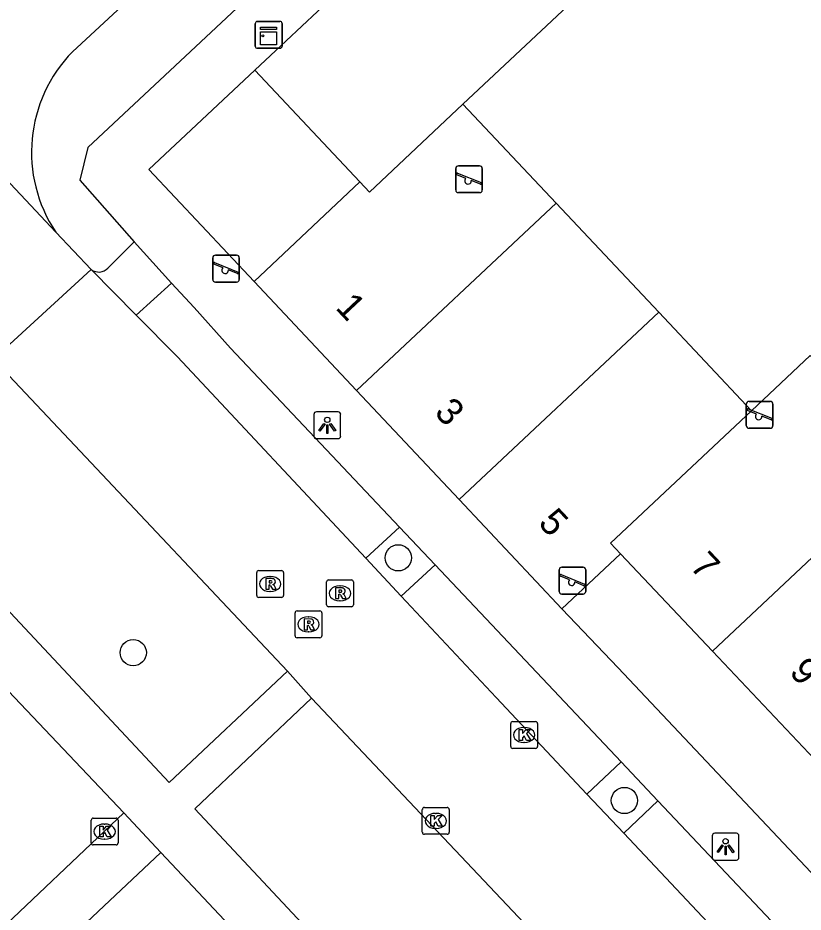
# Model space of a CAD drawing. Extents: x 162542 to 163144, y 380786 to 381511.
# Drawn here: x 162925.61 to 162954.86, y 381341.42 to 381374.74 of the extents above; entities that cross this region are included whole.
import ezdxf

# ---------------------------------------------------------------- set-up
doc = ezdxf.new("R2010")
doc.units = 0
for name, color, linetype in [('IMGEO_Boom', 7, 'Continuous'), ('IMGEO_Kast', 7, 'Continuous'), ('IMGEO_Kolk', 7, 'Continuous'), ('IMGEO_Lichtpunt', 7, 'Continuous'), ('IMGEO_Pand', 7, 'Continuous'), ('IMGEO_Pand_nummerreeks', 7, 'Continuous'), ('IMGEO_Parkeervlak_open', 7, 'Continuous'), ('IMGEO_Rijbaan_lokaal_open', 7, 'Continuous'), ('IMGEO_Rioolput', 7, 'Continuous'), ('IMGEO_Speelvoorziening', 7, 'Continuous'), ('IMGEO_Voetpad_open', 7, 'Continuous')]:
    doc.layers.add(name, color=color, linetype=linetype)

msp = doc.modelspace()

# ---------------------------------------------------------------- linework, layer by layer
at = {"layer": 'IMGEO_Boom'}
for centre in [(162939.783, 381354.624), (162929.907, 381351.09), (162948.208, 381345.581)]:
    msp.add_circle(centre, 0.489, dxfattribs=at)
at = {"layer": 'IMGEO_Kast'}
for p, q in [((162934.454, 381373.685), (162934.454, 381374.526)), ((162934.454, 381374.526), (162934.454, 381373.685)), ((162934.529, 381374.61), (162935.37, 381374.61)), ((162935.37, 381374.61), (162934.529, 381374.61)), ((162935.454, 381374.535), (162935.454, 381373.694)), ((162935.454, 381373.694), (162935.454, 381374.535)), ((162935.379, 381373.61), (162934.538, 381373.61)), ((162934.538, 381373.61), (162935.379, 381373.61))]:
    msp.add_line(p, q, dxfattribs=at)
for points in [[(162934.649, 381374.4), (162935.249, 381374.4), (162935.249, 381374.315), (162934.649, 381374.315), (162934.649, 381374.4)], [(162934.649, 381374.225), (162935.249, 381374.225), (162935.249, 381373.736), (162934.649, 381373.736), (162934.649, 381374.225)]]:
    msp.add_lwpolyline(points, dxfattribs=at)
msp.add_circle((162934.733, 381374.074), 0.0377, dxfattribs=at)
for centre, start, end in [((162934.532, 381374.532), 92.4484, 184.2845), ((162934.532, 381374.532), 92.4484, 184.2845), ((162935.376, 381374.532), 2.4484, 94.2845), ((162935.376, 381374.532), 2.4484, 94.2845), ((162934.532, 381373.688), 182.4484, 274.2845), ((162934.532, 381373.688), 182.4484, 274.2845), ((162935.376, 381373.688), 272.4484, 4.2845), ((162935.376, 381373.688), 272.4484, 4.2845)]:
    msp.add_arc(centre, 0.0779, start, end, dxfattribs=at)
at = {"layer": 'IMGEO_Kolk'}
for p, q in [((162943.97, 381347.597), (162943.97, 381348.449)), ((162944.045, 381348.523), (162944.897, 381348.523)), ((162944.971, 381348.449), (162944.971, 381347.597)), ((162944.458, 381348.303), (162944.483, 381348.303)), ((162944.897, 381347.523), (162944.045, 381347.523)), ((162944.481, 381347.743), (162944.456, 381347.743)), ((162940.678, 381344.396), (162940.678, 381345.248)), ((162940.753, 381345.322), (162941.605, 381345.322)), ((162941.166, 381345.102), (162941.191, 381345.102)), ((162941.679, 381345.248), (162941.679, 381344.396)), ((162928.339, 381343.998), (162928.339, 381344.85)), ((162928.414, 381344.924), (162929.266, 381344.924)), ((162929.34, 381344.85), (162929.34, 381343.998)), ((162928.827, 381344.704), (162928.852, 381344.704)), ((162941.189, 381344.542), (162941.164, 381344.542)), ((162928.85, 381344.144), (162928.825, 381344.144)), ((162941.605, 381344.322), (162940.753, 381344.322)), ((162929.266, 381343.924), (162928.414, 381343.924))]:
    msp.add_line(p, q, dxfattribs=at)
for points in [[(162943.97, 381347.597), (162943.97, 381348.449)], [(162944.045, 381348.523), (162944.897, 381348.523)], [(162944.971, 381348.449), (162944.971, 381347.597)], [(162944.291, 381348.223), (162944.414, 381348.223), (162944.414, 381348.072), (162944.544, 381348.223), (162944.708, 381348.223), (162944.562, 381348.072), (162944.715, 381347.823), (162944.563, 381347.823), (162944.478, 381347.987), (162944.414, 381347.92), (162944.414, 381347.823), (162944.291, 381347.823), (162944.291, 381348.223)], [(162944.897, 381347.523), (162944.045, 381347.523)], [(162940.678, 381344.396), (162940.678, 381345.248)], [(162940.753, 381345.322), (162941.605, 381345.322)], [(162941.679, 381345.248), (162941.679, 381344.396)], [(162928.339, 381343.998), (162928.339, 381344.85)], [(162928.414, 381344.924), (162929.266, 381344.924)], [(162929.34, 381344.85), (162929.34, 381343.998)], [(162940.999, 381345.022), (162941.122, 381345.022), (162941.122, 381344.871), (162941.252, 381345.022), (162941.416, 381345.022), (162941.27, 381344.871), (162941.423, 381344.622), (162941.271, 381344.622), (162941.186, 381344.786), (162941.122, 381344.719), (162941.122, 381344.622), (162940.999, 381344.622), (162940.999, 381345.022)], [(162928.66, 381344.624), (162928.783, 381344.624), (162928.783, 381344.473), (162928.913, 381344.624), (162929.077, 381344.624), (162928.931, 381344.473), (162929.084, 381344.224), (162928.932, 381344.224), (162928.847, 381344.388), (162928.783, 381344.321), (162928.783, 381344.224), (162928.66, 381344.224), (162928.66, 381344.624)], [(162941.605, 381344.322), (162940.753, 381344.322)], [(162929.266, 381343.924), (162928.414, 381343.924)]]:
    msp.add_lwpolyline(points, dxfattribs=at)
for centre, start, end in [((162944.047, 381348.447), 91.552, 178.448), ((162944.047, 381348.447), 91.552, 178.448), ((162944.895, 381348.447), 1.552, 88.448), ((162944.895, 381348.447), 1.552, 88.448), ((162944.047, 381347.599), 181.552, 268.448), ((162944.047, 381347.599), 181.552, 268.448), ((162944.895, 381347.599), 271.552, 358.448), ((162944.895, 381347.599), 271.552, 358.448), ((162940.755, 381345.246), 91.552, 178.448), ((162940.755, 381345.246), 91.552, 178.448), ((162941.603, 381345.246), 1.552, 88.448), ((162941.603, 381345.246), 1.552, 88.448), ((162928.416, 381344.848), 91.552, 178.448), ((162928.416, 381344.848), 91.552, 178.448), ((162929.264, 381344.848), 1.552, 88.448), ((162929.264, 381344.848), 1.552, 88.448), ((162940.755, 381344.398), 181.552, 268.448), ((162940.755, 381344.398), 181.552, 268.448), ((162941.603, 381344.398), 271.552, 358.448), ((162941.603, 381344.398), 271.552, 358.448), ((162928.416, 381344), 181.552, 268.448), ((162928.416, 381344), 181.552, 268.448), ((162929.264, 381344), 271.552, 358.448), ((162929.264, 381344), 271.552, 358.448)]:
    msp.add_arc(centre, 0.0765, start, end, dxfattribs=at)
for centre, major_axis, ratio, start_param, end_param in [((162944.457, 381348.023), (-0.387, 0.002), 0.722429, 4.712389, 7.853982), ((162944.482, 381348.023), (-0.39, 0.002), 0.717154, 1.570796, 4.712389), ((162941.165, 381344.822), (-0.387, 0.002), 0.722429, 4.712389, 7.853982), ((162941.19, 381344.822), (-0.39, 0.002), 0.717154, 1.570796, 4.712389), ((162928.826, 381344.424), (-0.387, 0.002), 0.722429, 4.712389, 7.853982), ((162928.851, 381344.424), (-0.39, 0.002), 0.717154, 1.570796, 4.712389)]:
    msp.add_ellipse(centre, major_axis=major_axis, ratio=ratio, start_param=start_param, end_param=end_param, dxfattribs=at)
at = {"layer": 'IMGEO_Lichtpunt'}
for p, q in [((162936.639, 381359.968), (162936.639, 381359.161)), ((162936.639, 381359.968), (162936.639, 381359.161)), ((162937.541, 381360.063), (162936.733, 381360.063)), ((162937.541, 381360.063), (162936.733, 381360.063)), ((162937.635, 381359.161), (162937.635, 381359.968)), ((162937.635, 381359.161), (162937.635, 381359.968)), ((162936.733, 381359.067), (162937.541, 381359.067)), ((162936.733, 381359.067), (162937.541, 381359.067)), ((162951.479, 381344.264), (162951.479, 381343.457)), ((162951.479, 381344.264), (162951.479, 381343.457)), ((162952.381, 381344.359), (162951.573, 381344.359)), ((162952.381, 381344.359), (162951.573, 381344.359)), ((162952.475, 381343.457), (162952.475, 381344.264)), ((162952.475, 381343.457), (162952.475, 381344.264)), ((162951.573, 381343.363), (162952.381, 381343.363)), ((162951.573, 381343.363), (162952.381, 381343.363))]:
    msp.add_line(p, q, dxfattribs=at)
for points in [[(162937.013, 381359.632), (162937.052, 381359.604), (162936.864, 381359.342), (162936.826, 381359.369), (162937.013, 381359.632)], [(162937.115, 381359.584), (162937.162, 381359.584), (162937.162, 381359.262), (162937.115, 381359.262), (162937.115, 381359.584)], [(162937.225, 381359.604), (162937.263, 381359.631), (162937.45, 381359.369), (162937.411, 381359.341), (162937.225, 381359.604)], [(162951.853, 381343.928), (162951.892, 381343.9), (162951.704, 381343.638), (162951.666, 381343.665), (162951.853, 381343.928)], [(162951.955, 381343.88), (162952.002, 381343.88), (162952.002, 381343.558), (162951.955, 381343.558), (162951.955, 381343.88)], [(162952.065, 381343.9), (162952.103, 381343.927), (162952.29, 381343.665), (162952.251, 381343.637), (162952.065, 381343.9)]]:
    msp.add_lwpolyline(points, dxfattribs=at)
for centre in [(162937.138, 381359.766), (162951.978, 381344.062)]:
    msp.add_circle(centre, 0.0994, dxfattribs=at)
for centre, start, end in [((162936.733, 381359.968), 90, 180), ((162936.733, 381359.968), 90, 180), ((162937.541, 381359.968), 0, 90), ((162937.541, 381359.968), 0, 90), ((162936.733, 381359.161), 180, 270), ((162936.733, 381359.161), 180, 270), ((162937.541, 381359.161), 270, 0), ((162937.541, 381359.161), 270, 360), ((162951.573, 381344.264), 90, 180), ((162951.573, 381344.264), 90, 180), ((162952.381, 381344.264), 0, 90), ((162952.381, 381344.264), 0, 90), ((162951.573, 381343.457), 180, 270), ((162951.573, 381343.457), 180, 270), ((162952.381, 381343.457), 270, 0), ((162952.381, 381343.457), 270, 360)]:
    msp.add_arc(centre, 0.0946, start, end, dxfattribs=at)
at = {"layer": 'IMGEO_Pand'}
for points in [[(162934.434, 381372.794), (162943.192, 381381.006)], [(162943.192, 381381.006), (162947.455, 381376.477), (162942.191, 381371.522)], [(162938.348, 381368.636), (162934.434, 381372.794)], [(162942.191, 381371.522), (162938.713, 381368.248), (162938.348, 381368.636)], [(162942.191, 381371.522), (162945.659, 381367.837)], [(162934.409, 381364.926), (162938.348, 381368.636)], [(162938.23, 381360.858), (162945.659, 381367.837)], [(162945.659, 381367.837), (162949.485, 381363.774)], [(162938.23, 381360.858), (162934.409, 381364.926)], [(162942.052, 381356.791), (162949.485, 381363.774)], [(162949.485, 381363.774), (162952.938, 381360.105)], [(162952.938, 381360.105), (162955.123, 381362.161), (162958.914, 381358.127)], [(162942.052, 381356.791), (162938.23, 381360.858)], [(162952.938, 381360.105), (162947.692, 381355.169), (162948.066, 381354.773)], [(162958.914, 381358.127), (162951.486, 381351.146)], [(162945.873, 381352.723), (162942.052, 381356.791)], [(162948.066, 381354.773), (162945.873, 381352.723)], [(162948.066, 381354.773), (162951.486, 381351.146)], [(162951.486, 381351.146), (162955.284, 381347.119)]]:
    msp.add_lwpolyline(points, dxfattribs=at)
at = {"layer": 'IMGEO_Parkeervlak_open'}
for points in [[(162931.338, 381364.863), (162930.021, 381363.669)], [(162938.575, 381354.605), (162939.828, 381355.768)], [(162941.152, 381354.365), (162939.888, 381353.2)], [(162946.807, 381345.82), (162948.09, 381347.019)], [(162949.455, 381345.574), (162948.18, 381344.36)]]:
    msp.add_lwpolyline(points, dxfattribs=at)
at = {"layer": 'IMGEO_Rijbaan_lokaal_open'}
for points in [[(162943.864, 381389.281), (162943.819, 381389.239), (162943.758, 381388.214), (162929.846, 381375.141), (162929.657, 381375.344), (162927.647, 381373.483)], [(162927.021, 381366.758), (162917.032, 381377.398)], [(162928.342, 381365.368), (162927.021, 381366.758)], [(162928.342, 381365.368), (162924.692, 381362.02)], [(162930.021, 381363.669), (162928.342, 381365.368)], [(162938.575, 381354.605), (162931.562, 381362.11), (162930.021, 381363.669)], [(162924.862, 381361.84), (162927.322, 381359.24), (162935.66, 381350.401)], [(162939.888, 381353.2), (162938.575, 381354.605)], [(162946.807, 381345.82), (162943.424, 381349.416), (162939.888, 381353.2)], [(162935.66, 381350.401), (162936.553, 381349.389)], [(162936.553, 381349.389), (162948.968, 381336.257)], [(162948.18, 381344.36), (162946.807, 381345.82)], [(162948.18, 381344.36), (162973.747, 381317.179), (162973.776, 381317.148)]]:
    msp.add_lwpolyline(points, dxfattribs=at)
msp.add_arc((162931.471, 381369.735), 5.354, 135.5755, 213.7884, dxfattribs=at)
at = {"layer": 'IMGEO_Rioolput'}
for p, q in [((162934.581, 381354.15), (162935.433, 381354.15)), ((162934.506, 381353.224), (162934.506, 381354.076)), ((162934.994, 381353.93), (162935.019, 381353.93)), ((162935.507, 381354.076), (162935.507, 381353.224)), ((162937.186, 381353.802), (162938.038, 381353.802)), ((162937.111, 381352.876), (162937.111, 381353.728)), ((162937.599, 381353.582), (162937.624, 381353.582)), ((162938.112, 381353.728), (162938.112, 381352.876)), ((162935.433, 381353.15), (162934.581, 381353.15)), ((162935.017, 381353.37), (162934.992, 381353.37)), ((162938.038, 381352.802), (162937.186, 381352.802)), ((162937.622, 381353.022), (162937.597, 381353.022)), ((162935.935, 381351.72), (162935.935, 381352.572)), ((162936.01, 381352.646), (162936.862, 381352.646)), ((162936.423, 381352.426), (162936.448, 381352.426)), ((162936.936, 381352.572), (162936.936, 381351.72)), ((162936.446, 381351.866), (162936.421, 381351.866)), ((162936.862, 381351.646), (162936.01, 381351.646))]:
    msp.add_line(p, q, dxfattribs=at)
for points in [[(162934.581, 381354.15), (162935.433, 381354.15)], [(162934.506, 381353.224), (162934.506, 381354.076)], [(162935.095, 381353.848), (162934.843, 381353.85), (162934.843, 381353.45)], [(162935.021, 381353.769), (162934.967, 381353.769), (162934.967, 381353.688)], [(162935.507, 381354.076), (162935.507, 381353.224)], [(162937.186, 381353.802), (162938.038, 381353.802)], [(162934.843, 381353.45), (162934.967, 381353.45), (162934.967, 381353.612), (162934.978, 381353.612)], [(162934.967, 381353.688), (162935.019, 381353.688)], [(162935.025, 381353.583), (162935.096, 381353.45), (162935.236, 381353.45), (162935.171, 381353.576)], [(162937.111, 381352.876), (162937.111, 381353.728)], [(162937.7, 381353.5), (162937.448, 381353.502), (162937.448, 381353.102)], [(162937.626, 381353.421), (162937.572, 381353.421), (162937.572, 381353.34)], [(162938.112, 381353.728), (162938.112, 381352.876)], [(162935.433, 381353.15), (162934.581, 381353.15)], [(162937.448, 381353.102), (162937.572, 381353.102), (162937.572, 381353.264), (162937.583, 381353.264)], [(162937.572, 381353.34), (162937.624, 381353.34)], [(162937.63, 381353.235), (162937.701, 381353.102), (162937.841, 381353.102), (162937.776, 381353.228)], [(162938.038, 381352.802), (162937.186, 381352.802)], [(162935.935, 381351.72), (162935.935, 381352.572)], [(162936.01, 381352.646), (162936.862, 381352.646)], [(162936.936, 381352.572), (162936.936, 381351.72)], [(162936.524, 381352.344), (162936.272, 381352.346), (162936.272, 381351.946)], [(162936.272, 381351.946), (162936.396, 381351.946), (162936.396, 381352.108), (162936.407, 381352.108)], [(162936.45, 381352.265), (162936.396, 381352.265), (162936.396, 381352.184)], [(162936.396, 381352.184), (162936.448, 381352.184)], [(162936.454, 381352.079), (162936.525, 381351.946), (162936.665, 381351.946), (162936.6, 381352.072)], [(162936.862, 381351.646), (162936.01, 381351.646)]]:
    msp.add_lwpolyline(points, dxfattribs=at)
for centre, radius, start, end in [((162934.583, 381354.074), 0.0765, 91.552, 178.448), ((162934.583, 381354.074), 0.0765, 91.552, 178.448), ((162935.431, 381354.074), 0.0765, 1.552, 88.448), ((162935.431, 381354.074), 0.0765, 1.552, 88.448), ((162935.027, 381353.673), 0.0964, 77.0061, 93.1865), ((162935.041, 381353.73), 0.0378, 276.6634, 79.6772), ((162935.094, 381353.738), 0.109, 350.3612, 89.416), ((162937.188, 381353.726), 0.0765, 91.552, 178.448), ((162937.188, 381353.726), 0.0765, 91.552, 178.448), ((162938.036, 381353.726), 0.0765, 1.552, 88.448), ((162938.036, 381353.726), 0.0765, 1.552, 88.448), ((162934.977, 381353.559), 0.0533, 26.0293, 88.6989), ((162935.003, 381353.877), 0.19, 274.7715, 282.9687), ((162935.092, 381353.738), 0.112, 277.5842, 350.9817), ((162935.076, 381353.523), 0.108, 29.5134, 73.7905), ((162937.632, 381353.325), 0.0964, 77.0061, 93.1865), ((162937.646, 381353.382), 0.0378, 276.6634, 79.6772), ((162937.699, 381353.39), 0.109, 350.3612, 89.416), ((162934.583, 381353.226), 0.0765, 181.552, 268.448), ((162934.583, 381353.226), 0.0765, 181.552, 268.448), ((162935.431, 381353.226), 0.0765, 271.552, 358.448), ((162935.431, 381353.226), 0.0765, 271.552, 358.448), ((162937.582, 381353.211), 0.0533, 26.0293, 88.6989), ((162937.608, 381353.529), 0.19, 274.7715, 282.9687), ((162937.697, 381353.39), 0.112, 277.5842, 350.9817), ((162937.681, 381353.175), 0.108, 29.5134, 73.7905), ((162937.188, 381352.878), 0.0765, 181.552, 268.448), ((162937.188, 381352.878), 0.0765, 181.552, 268.448), ((162938.036, 381352.878), 0.0765, 271.552, 358.448), ((162938.036, 381352.878), 0.0765, 271.552, 358.448), ((162936.012, 381352.57), 0.0765, 91.552, 178.448), ((162936.012, 381352.57), 0.0765, 91.552, 178.448), ((162936.86, 381352.57), 0.0765, 1.552, 88.448), ((162936.86, 381352.57), 0.0765, 1.552, 88.448), ((162936.406, 381352.055), 0.0533, 26.0293, 88.6989), ((162936.432, 381352.373), 0.19, 274.7715, 282.9687), ((162936.456, 381352.169), 0.0964, 77.0061, 93.1865), ((162936.47, 381352.226), 0.0378, 276.6634, 79.6772), ((162936.523, 381352.234), 0.109, 350.3612, 89.416), ((162936.521, 381352.234), 0.112, 277.5842, 350.9817), ((162936.505, 381352.019), 0.108, 29.5134, 73.7905), ((162936.012, 381351.722), 0.0765, 181.552, 268.448), ((162936.012, 381351.722), 0.0765, 181.552, 268.448), ((162936.86, 381351.722), 0.0765, 271.552, 358.448), ((162936.86, 381351.722), 0.0765, 271.552, 358.448)]:
    msp.add_arc(centre, radius, start, end, dxfattribs=at)
for centre, major_axis, ratio, start_param, end_param in [((162934.993, 381353.65), (-0.387, 0.002), 0.722429, 4.712389, 7.853982), ((162935.018, 381353.65), (-0.39, 0.002), 0.717154, 1.570796, 4.712389), ((162937.598, 381353.302), (-0.387, 0.002), 0.722429, 4.712389, 7.853982), ((162937.623, 381353.302), (-0.39, 0.002), 0.717154, 1.570796, 4.712389), ((162936.422, 381352.146), (-0.387, 0.002), 0.722429, 4.712389, 7.853982), ((162936.447, 381352.146), (-0.39, 0.002), 0.717154, 1.570796, 4.712389)]:
    msp.add_ellipse(centre, major_axis=major_axis, ratio=ratio, start_param=start_param, end_param=end_param, dxfattribs=at)
at = {"layer": 'IMGEO_Speelvoorziening'}
for p, q in [((162941.921, 381368.331), (162941.921, 381369.131)), ((162941.921, 381369.131), (162941.921, 381368.331)), ((162942.021, 381369.231), (162942.811, 381369.231)), ((162942.811, 381369.231), (162942.021, 381369.231)), ((162942.911, 381369.131), (162942.911, 381368.331)), ((162942.911, 381368.331), (162942.911, 381369.131)), ((162942.304, 381368.759), (162941.965, 381368.896)), ((162941.99, 381368.956), (162942.866, 381368.603)), ((162942.842, 381368.543), (162942.502, 381368.68)), ((162942.811, 381368.231), (162942.021, 381368.231)), ((162942.021, 381368.231), (162942.811, 381368.231)), ((162932.869, 381365), (162932.869, 381365.8)), ((162932.869, 381365.8), (162932.869, 381365)), ((162932.969, 381365.9), (162933.759, 381365.9)), ((162933.759, 381365.9), (162932.969, 381365.9)), ((162933.859, 381365.8), (162933.859, 381365)), ((162933.859, 381365), (162933.859, 381365.8)), ((162933.252, 381365.428), (162932.913, 381365.565)), ((162932.938, 381365.625), (162933.814, 381365.272)), ((162933.79, 381365.212), (162933.45, 381365.349)), ((162933.759, 381364.9), (162932.969, 381364.9)), ((162932.969, 381364.9), (162933.759, 381364.9)), ((162952.849, 381360.452), (162953.639, 381360.452)), ((162953.639, 381360.452), (162952.849, 381360.452)), ((162952.749, 381359.552), (162952.749, 381360.352)), ((162952.749, 381360.352), (162952.749, 381359.552)), ((162953.132, 381359.98), (162952.793, 381360.117)), ((162952.818, 381360.177), (162953.694, 381359.824)), ((162953.739, 381360.352), (162953.739, 381359.552)), ((162953.739, 381359.552), (162953.739, 381360.352)), ((162953.67, 381359.764), (162953.33, 381359.901)), ((162953.639, 381359.452), (162952.849, 381359.452)), ((162952.849, 381359.452), (162953.639, 381359.452)), ((162945.776, 381353.374), (162945.776, 381354.174)), ((162945.776, 381354.174), (162945.776, 381353.374)), ((162945.876, 381354.274), (162946.666, 381354.274)), ((162946.666, 381354.274), (162945.876, 381354.274)), ((162946.766, 381354.174), (162946.766, 381353.374)), ((162946.766, 381353.374), (162946.766, 381354.174)), ((162946.159, 381353.802), (162945.82, 381353.939)), ((162945.845, 381353.999), (162946.721, 381353.646)), ((162946.697, 381353.586), (162946.357, 381353.723)), ((162946.666, 381353.274), (162945.876, 381353.274)), ((162945.876, 381353.274), (162946.666, 381353.274))]:
    msp.add_line(p, q, dxfattribs=at)
for centre, radius, start, end in [((162942.021, 381369.131), 0.1, 90, 180), ((162942.021, 381369.131), 0.1, 90, 180), ((162942.811, 381369.131), 0.1, 0, 90), ((162942.811, 381369.131), 0.1, 360, 90), ((162941.978, 381368.926), 0.0327, 68.078, 248.078), ((162942.383, 381368.669), 0.12, 130.9928, 5.1632), ((162942.854, 381368.573), 0.0327, 248.078, 68.078), ((162942.021, 381368.331), 0.1, 180, 270), ((162942.021, 381368.331), 0.1, 180, 270), ((162942.811, 381368.331), 0.1, 270, 0), ((162942.811, 381368.331), 0.1, 270, 0), ((162932.969, 381365.8), 0.1, 90, 180), ((162932.969, 381365.8), 0.1, 90, 180), ((162933.759, 381365.8), 0.1, 0, 90), ((162933.759, 381365.8), 0.1, 360, 90), ((162932.926, 381365.595), 0.0327, 68.078, 248.078), ((162933.331, 381365.338), 0.12, 130.9928, 5.1632), ((162933.802, 381365.242), 0.0327, 248.078, 68.078), ((162932.969, 381365), 0.1, 180, 270), ((162932.969, 381365), 0.1, 180, 270), ((162933.759, 381365), 0.1, 270, 0), ((162933.759, 381365), 0.1, 270, 0), ((162952.849, 381360.352), 0.1, 90, 180), ((162952.849, 381360.352), 0.1, 90, 180), ((162953.639, 381360.352), 0.1, 0, 90), ((162953.639, 381360.352), 0.1, 360, 90), ((162952.806, 381360.147), 0.0327, 68.078, 248.078), ((162953.211, 381359.89), 0.12, 130.9928, 5.1632), ((162953.682, 381359.794), 0.0327, 248.078, 68.078), ((162952.849, 381359.552), 0.1, 180, 270), ((162952.849, 381359.552), 0.1, 180, 270), ((162953.639, 381359.552), 0.1, 270, 0), ((162953.639, 381359.552), 0.1, 270, 0), ((162945.876, 381354.174), 0.1, 90, 180), ((162945.876, 381354.174), 0.1, 90, 180), ((162946.666, 381354.174), 0.1, 0, 90), ((162946.666, 381354.174), 0.1, 360, 90), ((162945.833, 381353.969), 0.0327, 68.078, 248.078), ((162946.238, 381353.712), 0.12, 130.9928, 5.1632), ((162946.709, 381353.616), 0.0327, 248.078, 68.078), ((162945.876, 381353.374), 0.1, 180, 270), ((162945.876, 381353.374), 0.1, 180, 270), ((162946.666, 381353.374), 0.1, 270, 0), ((162946.666, 381353.374), 0.1, 270, 0)]:
    msp.add_arc(centre, radius, start, end, dxfattribs=at)
at = {"layer": 'IMGEO_Voetpad_open'}
for points in [[(162946.196, 381386.74), (162928.217, 381369.913), (162927.921, 381368.691), (162929.938, 381366.393)], [(162934.409, 381364.926), (162930.491, 381369.097), (162934.434, 381372.794)], [(162928.965, 381365.421), (162929.938, 381366.393)], [(162929.938, 381366.393), (162931.338, 381364.863)], [(162931.338, 381364.863), (162932.171, 381363.952), (162933.529, 381362.439), (162939.828, 381355.768)], [(162920.433, 381357.796), (162921.367, 381356.796), (162931.242, 381346.25), (162935.66, 381350.401)], [(162939.828, 381355.768), (162941.152, 381354.365)], [(162914.15, 381354.131), (162920.048, 381355.142), (162929.552, 381345.117)], [(162941.152, 381354.365), (162948.09, 381347.019)], [(162960.698, 381337.022), (162947.977, 381350.528), (162945.873, 381352.723)], [(162948.968, 381336.257), (162944.555, 381332.065), (162932.201, 381345.269), (162936.553, 381349.389)], [(162948.09, 381347.019), (162949.455, 381345.574)], [(162975.118, 381318.395), (162975.041, 381318.477), (162949.455, 381345.574)], [(162929.552, 381345.117), (162924.439, 381340.275)], [(162929.552, 381345.117), (162930.94, 381343.649)], [(162873.818, 381289.875), (162930.94, 381343.649)], [(162930.94, 381343.649), (162938.258, 381335.857), (162940.788, 381333.18)]]:
    msp.add_lwpolyline(points, dxfattribs=at)
msp.add_arc((162928.624, 381365.736), 0.464, 232.5117, 317.2134, dxfattribs=at)

# ---------------------------------------------------------------- texts
at = {"layer": 'IMGEO_Pand_nummerreeks'}
for s, rotation, p in [('1', 313.2123, (162937.408, 381363.924)), ('3', 313.2123, (162941.089, 381360.007)), ('5', 313.2123, (162944.959, 381355.887)), ('7', 313.3211, (162950.606, 381354.266)), ('9', 313.3211, (162954.314, 381350.334))]:
    msp.add_text(s, height=1, rotation=rotation, dxfattribs=at).set_placement(p)

doc.saveas('drawing.dxf')
